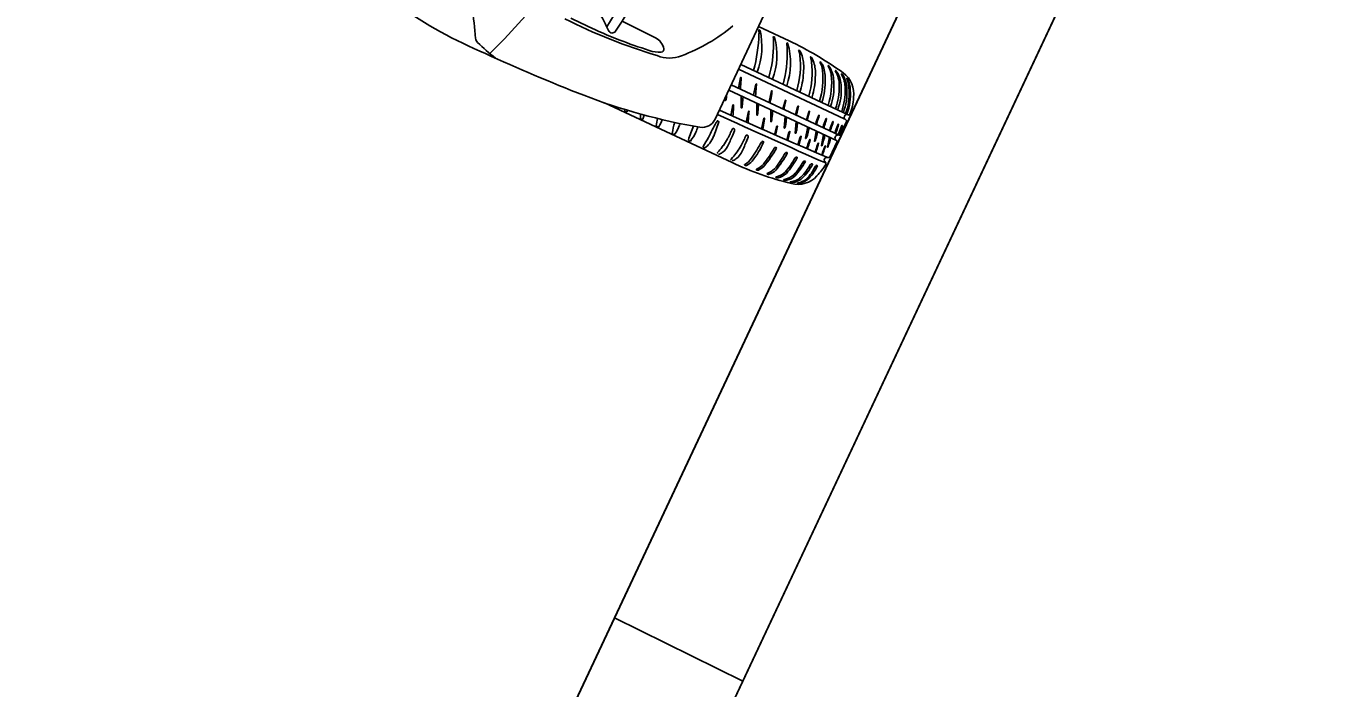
# Model space of a CAD drawing. Extents: x 14104283 to 14129344, y 8637090 to 8673339.
# Drawn here: x 14118232.63 to 14118262.8, y 8668507.75 to 8668523.17 of the extents above; entities that cross this region are included whole.
import ezdxf

# ---------------------------------------------------------------- set-up
doc = ezdxf.new("R2010")
doc.units = 0
for name, color, linetype in [('Cell', 7, 'Continuous'), ('Default', 7, 'Continuous'), ('TC_SubstrataExistingPavement', 7, 'Continuous'), ('Terrain', 7, 'Continuous')]:
    doc.layers.add(name, color=color, linetype=linetype)

msp = doc.modelspace()

# ---------------------------------------------------------------- linework, layer by layer
at = {"layer": 'Cell'}
for p, q in [((14118247.679, 8668525.66), (14118246.161, 8668523.145)), ((14118249.874, 8668523.535), (14118248.685, 8668520.996)), ((14118246.365, 8668523.045), (14118246.52, 8668523.279)), ((14118249.695, 8668523.153), (14118250.406, 8668522.82)), ((14118249.719, 8668523.076), (14118249.719, 8668523.076)), ((14118249.731, 8668523.063), (14118249.731, 8668523.063)), ((14118250.057, 8668522.916), (14118250.057, 8668522.916)), ((14118250.069, 8668522.905), (14118250.069, 8668522.905)), ((14118250.354, 8668522.757), (14118250.354, 8668522.757)), ((14118250.361, 8668522.774), (14118250.361, 8668522.774)), ((14118250.373, 8668522.762), (14118250.373, 8668522.762)), ((14118249.282, 8668522.271), (14118251.799, 8668521.092)), ((14118251.18, 8668522.266), (14118251.18, 8668522.266)), ((14118249.228, 8668521.72), (14118249.274, 8668521.964)), ((14118251.368, 8668522.179), (14118251.368, 8668522.179)), ((14118251.539, 8668522.066), (14118251.539, 8668522.066)), ((14118249.002, 8668521.674), (14118251.512, 8668520.498)), ((14118249.061, 8668521.798), (14118251.571, 8668520.622)), ((14118249.581, 8668521.561), (14118249.635, 8668521.814)), ((14118249.942, 8668521.401), (14118249.996, 8668521.653)), ((14118249.078, 8668519.984), (14118246.106, 8668521.376)), ((14118248.921, 8668521.501), (14118248.921, 8668521.436)), ((14118249.053, 8668521.084), (14118249.1, 8668521.327)), ((14118249.294, 8668521.537), (14118249.293, 8668521.262)), ((14118249.655, 8668521.368), (14118249.654, 8668521.093)), ((14118250.262, 8668521.235), (14118250.312, 8668521.414)), ((14118250.332, 8668521.432), (14118250.292, 8668521.257)), ((14118250.554, 8668521.098), (14118250.604, 8668521.277)), ((14118251.168, 8668521.388), (14118251.168, 8668521.388)), ((14118251.372, 8668521.292), (14118251.372, 8668521.292)), ((14118246.592, 8668521.175), (14118246.621, 8668521.162)), ((14118246.632, 8668521.166), (14118246.632, 8668521.166)), ((14118246.953, 8668521.006), (14118246.989, 8668520.99)), ((14118249.406, 8668520.925), (14118249.46, 8668521.177)), ((14118249.767, 8668520.765), (14118249.821, 8668521.017)), ((14118249.983, 8668521.214), (14118249.982, 8668520.94)), ((14118250.312, 8668521.06), (14118250.291, 8668520.792)), ((14118250.808, 8668520.979), (14118250.864, 8668521.158)), ((14118251.537, 8668521.215), (14118251.537, 8668521.215)), ((14118251.67, 8668521.153), (14118251.67, 8668521.153)), ((14118251.692, 8668521.006), (14118251.692, 8668521.006)), ((14118251.753, 8668521.114), (14118251.753, 8668521.114)), ((14118251.799, 8668521.092), (14118251.799, 8668521.092)), ((14118247.322, 8668520.833), (14118247.358, 8668520.817)), ((14118248.772, 8668520.935), (14118248.65, 8668520.596)), ((14118248.742, 8668520.954), (14118248.761, 8668520.944)), ((14118248.761, 8668520.944), (14118248.77, 8668520.94)), ((14118249.087, 8668520.61), (14118249.132, 8668520.722)), ((14118249.089, 8668520.772), (14118249.089, 8668520.772)), ((14118249.137, 8668520.757), (14118249.137, 8668520.757)), ((14118250.063, 8668520.634), (14118250.114, 8668520.813)), ((14118250.134, 8668520.831), (14118250.094, 8668520.656)), ((14118250.353, 8668520.508), (14118250.404, 8668520.686)), ((14118250.424, 8668520.704), (14118250.384, 8668520.53)), ((14118250.57, 8668520.939), (14118250.549, 8668520.671)), ((14118250.839, 8668520.813), (14118250.79, 8668520.553)), ((14118251.039, 8668520.719), (14118250.995, 8668520.486)), ((14118251.199, 8668520.796), (14118251.199, 8668520.796)), ((14118251.349, 8668520.726), (14118251.349, 8668520.726)), ((14118251.548, 8668520.633), (14118251.636, 8668520.847)), ((14118251.741, 8668520.943), (14118251.594, 8668520.629)), ((14118247.693, 8668520.655), (14118247.728, 8668520.638)), ((14118248.068, 8668520.495), (14118248.096, 8668520.482)), ((14118249.405, 8668520.46), (14118249.45, 8668520.573)), ((14118249.408, 8668520.623), (14118249.408, 8668520.623)), ((14118249.456, 8668520.608), (14118249.456, 8668520.608)), ((14118250.612, 8668520.397), (14118250.668, 8668520.575)), ((14118250.689, 8668520.593), (14118250.642, 8668520.418)), ((14118251.21, 8668520.639), (14118251.16, 8668520.38)), ((14118251.242, 8668520.624), (14118251.242, 8668520.624)), ((14118251.348, 8668520.575), (14118251.297, 8668520.343)), ((14118251.522, 8668520.476), (14118251.353, 8668520.113)), ((14118251.472, 8668520.668), (14118251.472, 8668520.668)), ((14118251.479, 8668520.53), (14118251.479, 8668520.53)), ((14118251.524, 8668520.627), (14118251.524, 8668520.627)), ((14118248.436, 8668520.326), (14118248.41, 8668520.338)), ((14118248.77, 8668520.249), (14118248.735, 8668520.211)), ((14118249.089, 8668520.1), (14118249.054, 8668520.061)), ((14118250.822, 8668520.306), (14118250.822, 8668520.306)), ((14118251.017, 8668520.224), (14118251.017, 8668520.224)), ((14118251.167, 8668520.16), (14118251.167, 8668520.16)), ((14118249.388, 8668519.917), (14118249.376, 8668519.922)), ((14118249.662, 8668519.806), (14118249.65, 8668519.812)), ((14118251.228, 8668520.02), (14118251.26, 8668519.975)), ((14118249.912, 8668519.708), (14118249.9, 8668519.713)), ((14118250.117, 8668519.629), (14118250.105, 8668519.634)), ((14118250.289, 8668519.57), (14118250.289, 8668519.57))]:
    msp.add_line(p, q, dxfattribs=at)
for points in [[(14118247.751, 8668525.371), (14118246.52, 8668523.279), (14118247.294, 8668522.889)], [(14118249.229, 8668522.157), (14118251.692, 8668521.006), (14118249.23, 8668522.16)], [(14118251.635, 8668522.051), (14118251.635, 8668522.051), (14118251.635, 8668522.051)], [(14118251.76, 8668521.947), (14118251.76, 8668521.947), (14118251.76, 8668521.947)], [(14118250.624, 8668521.295), (14118250.577, 8668521.088), (14118250.577, 8668521.088)], [(14118250.885, 8668521.176), (14118250.829, 8668520.97), (14118250.829, 8668520.97)], [(14118251.488, 8668520.596), (14118251.484, 8668520.587), (14118251.48, 8668520.578)], [(14118250.434, 8668519.522), (14118250.434, 8668519.522), (14118250.434, 8668519.522)], [(14118250.607, 8668519.501), (14118250.607, 8668519.501), (14118250.607, 8668519.501)]]:
    msp.add_lwpolyline(points, dxfattribs=at)
for centre, radius, start, end in [((14118228.099, 8668538.062), 21.83, 314.6271, 334.9105), ((14118247.481, 8668532.408), 10.72, 222.4622, 247.2441), ((14119035.017, 8668606.104), 796.272, 185.896084, 185.999511), ((14118243.63, 8668521.979), 2.787, 22.7628, 31.6555), ((14118251.418, 8668535.877), 14.011, 243.5708, 253.0579), ((14118257.636, 8668548.76), 28.241, 244.144, 245.6186), ((14118246.371, 8668526.476), 4.288, 290.952, 309.5042), ((14118243.26, 8668522.894), 0.154, 185.9995, 225.6874), ((14118247.223, 8668526.954), 5.828, 225.6874, 231.1294), ((14118249.433, 8668530.661), 8.369, 245.6186, 249.0788), ((14118246.285, 8668523.093), 0.0928, 202.7628, 328.8532), ((14118251.831, 8668536.933), 15.084, 249.0788, 251.9249), ((14118247.13, 8668522.563), 0.366, 11.1497, 63.2699), ((14118245.886, 8668523.113), 3.821, 345.1303, 357.9588), ((14118248.06, 8668522.687), 1.712, 339.6451, 12.6811), ((14118249.71, 8668523.068), 0.00986, 89.5183, 191.4245), ((14118249.401, 8668523.005), 0.305, 354.6299, 11.4245), ((14118249.709, 8668523.046), 0.032, 71.6615, 89.5183), ((14118249.708, 8668523.054), 0.0246, 21.1738, 62.1538), ((14118248.565, 8668522.494), 1.56, 338.6616, 15.2451), ((14118250.046, 8668522.908), 0.00986, 83.9625, 191.4616), ((14118249.52, 8668522.801), 0.527, 356.1113, 11.4616), ((14118250.041, 8668522.861), 0.0571, 74.0363, 83.9625), ((14118250.054, 8668522.9), 0.0163, 15.8694, 77.2881), ((14118247.016, 8668515.662), 7.92, 54.0355, 64.6567), ((14118260.332, 8668559.484), 40.683, 245.3039, 248.807), ((14118247.385, 8668523.312), 0.756, 251.9249, 273.3818), ((14118247.426, 8668522.621), 0.0638, 273.3818, 11.1497), ((14118247.124, 8668522.764), 2.922, 344.1382, 0.026), ((14118247.403, 8668522.557), 2.961, 345.3791, 1.1619), ((14118248.841, 8668522.301), 1.6, 340.6506, 16.7702), ((14118250.37, 8668522.76), 0.0163, 124.9468, 190.5293), ((14118249.056, 8668522.601), 1.307, 0.6987, 6.8741), ((14118250.357, 8668522.758), 0.0163, 15.8694, 77.2881), ((14118248.665, 8668522.248), 2.007, 343.0027, 6.8109), ((14118250.636, 8668522.594), 0.00765, 65.4326, 207.3816), ((14118250.401, 8668522.473), 0.257, 3.0055, 27.3816), ((14118250.622, 8668522.564), 0.0405, 30.9681, 65.4326), ((14118250.156, 8668522.284), 0.585, 14.6725, 30.9681), ((14118247.624, 8668523.203), 0.784, 248.3728, 290.952), ((14118246.881, 8668523.067), 2.529, 341.6697, 341.7348), ((14118249.905, 8668522.219), 0.843, 353.9649, 14.6725), ((14118248.95, 8668522.092), 1.994, 343.6497, 6.9209), ((14118250.908, 8668522.44), 0.00765, 65.4326, 207.3816), ((14118250.673, 8668522.318), 0.257, 3.0055, 27.3816), ((14118250.894, 8668522.41), 0.0405, 30.9681, 65.4326), ((14118250.428, 8668522.13), 0.585, 14.6725, 30.9681), ((14118250.178, 8668522.065), 0.843, 353.9649, 14.6725), ((14118251.132, 8668522.323), 0.00765, 65.4326, 207.3816), ((14118250.734, 8668522.093), 0.452, 4.348, 30.022), ((14118250.933, 8668522.139), 0.278, 27.1237, 43.366), ((14118250.545, 8668521.973), 0.7, 356.685, 24.749), ((14118251.32, 8668522.236), 0.00765, 65.4326, 207.3816), ((14118250.88, 8668521.956), 0.514, 8.5159, 32.5903), ((14118251.121, 8668522.052), 0.278, 27.1237, 43.366), ((14118240.05, 8668522.538), 9.259, 354.8117, 356.0961), ((14118249.281, 8668521.963), 0.00664, 3.7294, 170.2322), ((14118248.992, 8668521.937), 0.297, 354.459, 5.1238), ((14118249.006, 8668522.171), 1.738, 343.3415, 358.6536), ((14118249.279, 8668522.017), 1.738, 343.3415, 358.6536), ((14118249.411, 8668521.938), 1.783, 342.8675, 6.1), ((14118249.863, 8668521.845), 1.384, 340.6928, 3.6166), ((14118249.615, 8668521.842), 1.783, 342.8675, 6.1), ((14118250.699, 8668521.844), 0.749, 359.4385, 26.563), ((14118251.49, 8668522.123), 0.00765, 65.4326, 207.3816), ((14118250.949, 8668521.797), 0.624, 358.0093, 31.1345), ((14118251.291, 8668521.939), 0.278, 27.1237, 43.366), ((14118251.001, 8668521.765), 0.616, 359.2939, 29.2203), ((14118251.63, 8668522.047), 0.00572, 36.8791, 203.0623), ((14118251.065, 8668521.722), 0.647, 358.9559, 29.9716), ((14118251.158, 8668521.7), 0.592, 359.5436, 36.3254), ((14118251.315, 8668521.587), 0.6, 351.6392, 54.0355), ((14118251.755, 8668521.944), 0.00572, 36.8791, 203.0623), ((14118251.035, 8668521.655), 0.77, 0.5457, 21.8369), ((14118251.209, 8668521.659), 0.622, 1.1023, 27.5961), ((14118240.403, 8668522.382), 9.259, 354.7923, 356.0961), ((14118249.641, 8668521.812), 0.00664, 3.7294, 170.2322), ((14118249.283, 8668521.824), 0.365, 348.612, 358.2283), ((14118246.407, 8668522.104), 3.631, 348.6486, 351.8845), ((14118250.002, 8668521.652), 0.00664, 3.7294, 170.2322), ((14118249.644, 8668521.664), 0.365, 348.612, 358.2283), ((14118248.131, 8668522.517), 2.677, 340.6083, 341.6312), ((14118250.067, 8668521.75), 1.384, 340.6928, 3.6166), ((14118249.962, 8668521.751), 1.611, 341.4, 0.8381), ((14118250.362, 8668521.665), 1.259, 339.0326, 4.1957), ((14118250.136, 8668521.67), 1.576, 341.5438, 1.4549), ((14118250.494, 8668521.603), 1.259, 339.0326, 4.1957), ((14118250.456, 8668521.598), 1.351, 339.6387, 2.7336), ((14118250.488, 8668521.573), 1.346, 340.0454, 4.1856), ((14118250.66, 8668534.559), 13.948, 248.8363, 260.37), ((14118248.928, 8668521.436), 0.00664, 179.8, 346.3028), ((14118248.372, 8668521.572), 0.579, 346.3028, 353.9362), ((14118239.74, 8668522.489), 9.259, 353.9362, 354.3041), ((14118249.106, 8668521.326), 0.00664, 3.7294, 170.2322), ((14118248.817, 8668521.3), 0.297, 354.459, 5.1238), ((14118248.743, 8668521.398), 0.579, 346.3028, 353.9362), ((14118240.112, 8668522.315), 9.259, 353.9362, 355.0567), ((14118240.473, 8668522.145), 9.259, 353.9362, 355.0567), ((14118250.857, 8668521.213), 0.581, 157.5106, 159.7883), ((14118250.326, 8668521.433), 0.00625, 347.7815, 159.5759), ((14118251.149, 8668521.076), 0.581, 157.5106, 159.7883), ((14118250.618, 8668521.296), 0.00625, 347.7815, 159.5759), ((14118248.403, 8668522.362), 2.677, 341.1252, 341.6312), ((14118250.905, 8668521.525), 1.004, 335.1035, 358.5581), ((14118247.783, 8668521.267), 1.201, 182.1851, 183.9249), ((14118246.596, 8668521.185), 0.0109, 182.4243, 249.5951), ((14118246.624, 8668521.171), 0.00943, 245.8702, 327.0238), ((14118240.795, 8668522.625), 6.017, 345.9619, 346.3282), ((14118248.139, 8668521.073), 1.195, 177.9538, 182.8129), ((14118246.954, 8668521.014), 0.00792, 176.0515, 265.2261), ((14118246.993, 8668520.998), 0.00943, 245.8702, 327.0238), ((14118184.863, 8668539.923), 64.957, 343.0573, 343.14855), ((14118248.416, 8668520.766), 1.104, 167.0663, 176.0515), ((14118246.644, 8668521.291), 0.865, 327.0238, 339.2932), ((14118248.383, 8668521.137), 0.333, 260.37, 334.8976), ((14118323.444, 8668684.371), 179.546, 245.41191, 246.29437), ((14118296.578, 8668627.09), 116.172, 245.70598, 247.06608), ((14118239.875, 8668521.902), 9.259, 354.8117, 356.0961), ((14118249.299, 8668521.262), 0.00664, 179.8, 346.3028), ((14118240.229, 8668521.746), 9.259, 354.7923, 356.0961), ((14118249.467, 8668521.176), 0.00664, 3.7294, 170.2322), ((14118249.109, 8668521.188), 0.365, 348.612, 358.2283), ((14118249.661, 8668521.093), 0.00664, 179.8, 346.3028), ((14118249.105, 8668521.229), 0.579, 346.3028, 353.9362), ((14118249.828, 8668521.016), 0.00664, 3.7294, 170.2322), ((14118249.469, 8668521.027), 0.365, 348.612, 358.2283), ((14118249.432, 8668521.075), 0.579, 346.3028, 353.9362), ((14118240.801, 8668521.992), 9.259, 353.9362, 355.0567), ((14118250.09, 8668521.302), 0.208, 338.5085, 347.4287), ((14118241.121, 8668521.842), 9.259, 354.1453, 355.0567), ((14118251.409, 8668520.957), 0.581, 157.5106, 159.7883), ((14118250.879, 8668521.177), 0.00625, 347.7815, 159.5759), ((14118253.627, 8668520.032), 2.74, 157.3723, 160.8407), ((14118238.968, 8668524.794), 12.694, 342.2558, 342.998), ((14118251.102, 8668521.084), 0.00474, 339.7631, 154.076), ((14118253.799, 8668519.955), 2.74, 157.3723, 160.8407), ((14118239.14, 8668524.717), 12.694, 342.2558, 342.998), ((14118251.274, 8668521.007), 0.00474, 339.7631, 154.076), ((14118251.785, 8668521.023), 0.0949, 121.1586, 190.3867), ((14118251.17, 8668520.188), 0.97, 54.8034, 57.4469), ((14118251.711, 8668520.954), 0.0328, 339.6471, 55.1776), ((14118251.742, 8668520.971), 0.134, 64.9154, 92.5316), ((14118251.8, 8668521.109), 0.0171, 265.5188, 334.9871), ((14118247.323, 8668520.841), 0.00792, 176.0515, 265.2261), ((14118247.362, 8668520.826), 0.00943, 245.8702, 327.0238), ((14118248.784, 8668520.544), 1.104, 160.1139, 173.7622), ((14118247.034, 8668521.14), 0.865, 324.7345, 341.042), ((14118243.827, 8668522.242), 4.256, 341.042, 341.5484), ((14118250, 8668519.983), 2.007, 154.9219, 164.8567), ((14118247.436, 8668521.029), 0.865, 320.9847, 337.2922), ((14118244.308, 8668522.338), 4.256, 337.2922, 339.0497), ((14118253.95, 8668517.926), 6.032, 150.2843, 153.9944), ((14118250.52, 8668519.884), 2.084, 149.1592, 150.2843), ((14118248.738, 8668520.948), 0.00755, 55.4551, 149.1592), ((14118248.768, 8668520.936), 0.00438, 344.8899, 64.084), ((14118245.592, 8668522.401), 3.858, 331.0481, 335.0142), ((14118249.106, 8668520.741), 0.0353, 28.0012, 118.3212), ((14118249.015, 8668520.759), 0.122, 342.3747, 359.2419), ((14118246.232, 8668521.468), 3.631, 348.6486, 351.8845), ((14118249.988, 8668520.94), 0.00664, 179.8, 346.3028), ((14118250.658, 8668520.612), 0.581, 157.5106, 159.7883), ((14118250.128, 8668520.832), 0.00625, 347.7815, 159.5759), ((14118250.298, 8668520.792), 0.00664, 179.8, 346.3028), ((14118249.964, 8668520.935), 0.37, 336.9432, 354.1463), ((14118250.948, 8668520.486), 0.581, 157.5106, 159.7883), ((14118250.418, 8668520.706), 0.00625, 347.7815, 159.5759), ((14118250.555, 8668520.671), 0.00664, 179.8, 346.3028), ((14118250.221, 8668520.815), 0.37, 336.9432, 354.1463), ((14118241.379, 8668521.721), 9.259, 354.1453, 355.0567), ((14118241.791, 8668522.605), 9.259, 347.835, 348.7464), ((14118251.395, 8668520.81), 0.376, 161.0872, 169.4986), ((14118241.996, 8668522.538), 9.259, 347.835, 348.5775), ((14118251.236, 8668520.884), 0.183, 166.7517, 186.014), ((14118251.421, 8668520.783), 0.222, 161.2812, 176.5509), ((14118251.383, 8668520.798), 0.162, 161.8764, 184.4275), ((14118255.163, 8668519.633), 3.968, 163.1561, 163.9976), ((14118253.954, 8668519.883), 2.74, 157.3723, 160.8407), ((14118251.869, 8668520.602), 0.516, 160.2744, 167.0686), ((14118239.294, 8668524.645), 12.694, 342.2558, 342.998), ((14118251.429, 8668520.935), 0.00474, 339.7631, 154.076), ((14118252.382, 8668520.398), 0.949, 159.9414, 163.4442), ((14118253.061, 8668520.158), 1.649, 160.1684, 162.28), ((14118254.079, 8668519.824), 2.74, 157.3723, 160.8407), ((14118239.42, 8668524.586), 12.694, 342.2558, 342.998), ((14118251.554, 8668520.876), 0.00474, 339.7631, 154.076), ((14118177.477, 8668548.884), 79.293, 339.12205, 339.28987), ((14118251.641, 8668520.845), 0.00559, 336.2671, 159.0912), ((14118247.694, 8668520.663), 0.00792, 173.7622, 262.9368), ((14118247.733, 8668520.646), 0.00943, 243.5809, 324.7345), ((14118248.073, 8668520.504), 0.0104, 159.592, 240.6316), ((14118248.1, 8668520.49), 0.00943, 239.8311, 320.9847), ((14118246.914, 8668521.359), 1.796, 326.2072, 333.9944), ((14118248.033, 8668520.863), 0.678, 307.7181, 320.6919), ((14118248.129, 8668520.784), 0.553, 320.6919, 340.1668), ((14118247.768, 8668521.144), 1.343, 318.2162, 325.4703), ((14118247.37, 8668521.418), 1.827, 325.4703, 331.0481), ((14118246.717, 8668521.556), 2.551, 331.9414, 338.2324), ((14118247.689, 8668521.269), 1.827, 325.4703, 331.0481), ((14118245.911, 8668522.252), 3.858, 331.0481, 335.0142), ((14118247.036, 8668521.406), 2.551, 331.9414, 338.2324), ((14118249.425, 8668520.591), 0.0353, 28.0012, 118.3212), ((14118249.334, 8668520.61), 0.122, 342.3747, 359.2419), ((14118245.693, 8668522.704), 4.646, 325.7329, 331.1218), ((14118248.278, 8668521.082), 1.655, 320.0809, 338.0009), ((14118249.794, 8668520.443), 0.0372, 81.8427, 151.1218), ((14118249.797, 8668520.464), 0.0155, 352.9518, 81.8427), ((14118249.891, 8668520.701), 0.208, 338.5085, 347.4287), ((14118250.181, 8668520.575), 0.208, 338.5085, 347.4287), ((14118250.439, 8668520.464), 0.208, 338.5085, 347.4287), ((14118251.213, 8668520.375), 0.581, 157.5106, 159.7883), ((14118250.683, 8668520.594), 0.00625, 347.7815, 159.5759), ((14118250.796, 8668520.552), 0.00664, 173.4897, 339.9926), ((14118250.48, 8668520.731), 0.37, 330.6329, 347.836), ((14118253.42, 8668519.466), 2.74, 157.3723, 160.8407), ((14118238.76, 8668524.228), 12.694, 342.2558, 342.998), ((14118250.895, 8668520.518), 0.00474, 339.7631, 154.076), ((14118251.002, 8668520.485), 0.00664, 173.4897, 339.9926), ((14118250.685, 8668520.665), 0.37, 330.6329, 347.836), ((14118253.615, 8668519.383), 2.74, 157.3723, 160.8407), ((14118238.955, 8668524.145), 12.694, 342.2558, 342.998), ((14118251.09, 8668520.435), 0.00474, 339.7631, 154.076), ((14118251.166, 8668520.379), 0.00664, 173.4897, 339.9926), ((14118249.012, 8668521.113), 2.283, 341.1791, 347.6355), ((14118253.772, 8668519.317), 2.74, 157.3723, 160.8407), ((14118251.247, 8668520.369), 0.00474, 339.7631, 154.076), ((14118249.476, 8668521.003), 1.948, 340.1067, 346.9404), ((14118251.529, 8668520.553), 0.0553, 154.0411, 204.6322), ((14118251.547, 8668520.566), 0.0765, 207.6305, 243.1878), ((14118251.539, 8668520.573), 0.0553, 105.163, 155.7541), ((14118251.504, 8668520.48), 0.0192, 345.5961, 63.1878), ((14118251.54, 8668520.552), 0.0765, 66.6073, 102.1647), ((14118251.578, 8668520.64), 0.0192, 246.6073, 324.1991), ((14118248.419, 8668520.351), 0.0154, 142.9869, 236.8619), ((14118248.442, 8668520.338), 0.0133, 245.4516, 296.9951), ((14118248.75, 8668520.204), 0.0161, 153.4583, 225.2551), ((14118248.772, 8668520.22), 0.0388, 252.9212, 291.557), ((14118248.675, 8668520.466), 0.304, 291.557, 310.0553), ((14118248.604, 8668520.55), 0.414, 310.0553, 331.9414), ((14118248.087, 8668520.995), 1.343, 318.2162, 325.4703), ((14118248.993, 8668520.317), 0.304, 291.557, 310.0553), ((14118248.923, 8668520.401), 0.414, 310.0553, 331.9414), ((14118249.116, 8668520.372), 0.504, 300.8771, 325.7329), ((14118248.247, 8668521.282), 2.052, 319.7662, 332.0567), ((14118248.118, 8668521.387), 2.261, 318.6736, 331.8889), ((14118250.093, 8668520.303), 0.0372, 81.8427, 151.1218), ((14118248.5, 8668521.164), 2.052, 319.7662, 332.0567), ((14118248.37, 8668521.269), 2.261, 319.7662, 331.8889), ((14118250.096, 8668520.324), 0.0155, 352.9518, 81.8427), ((14118248.742, 8668521.108), 2.07, 319.2949, 330.6229), ((14118250.346, 8668520.184), 0.0372, 81.8427, 151.1218), ((14118248.613, 8668521.214), 2.278, 319.4096, 330.5693), ((14118250.349, 8668520.206), 0.0155, 352.9518, 81.8427), ((14118250.579, 8668520.075), 0.0372, 81.8427, 151.1218), ((14118250.582, 8668520.097), 0.0155, 352.9518, 81.8427), ((14118250.936, 8668520.318), 0.115, 155.8685, 185.8853), ((14118251.028, 8668520.318), 0.183, 166.7517, 186.7399), ((14118251.131, 8668520.236), 0.115, 155.8685, 185.8853), ((14118251.223, 8668520.235), 0.183, 166.7517, 186.7399), ((14118254.981, 8668519.067), 3.968, 163.1561, 163.9976), ((14118252.001, 8668519.986), 0.83, 164.3066, 168.4985), ((14118239.112, 8668524.079), 12.694, 342.2558, 342.998), ((14118251.266, 8668520.046), 0.0459, 143.2451, 214.8998), ((14118251.324, 8668520.003), 0.119, 126.0994, 143.2451), ((14118251.28, 8668520.064), 0.0426, 89.6131, 126.0994), ((14118251.279, 8668520.035), 0.0719, 65.2508, 89.6131), ((14118251.303, 8668520.343), 0.00566, 181.7405, 329.8623), ((14118251.324, 8668520.13), 0.0328, 243.3181, 330.1481), ((14118249.069, 8668520.054), 0.0161, 153.4583, 225.2551), ((14118252.407, 8668527.17), 7.92, 245.1384, 255.7597), ((14118249.091, 8668520.07), 0.0388, 252.9212, 291.557), ((14118249.38, 8668519.931), 0.00986, 120.8771, 247.6988), ((14118249.4, 8668519.947), 0.0323, 248.4021, 294.825), ((14118249.252, 8668520.267), 0.384, 294.825, 320.0809), ((14118249.654, 8668519.82), 0.00986, 120.8771, 247.6988), ((14118249.453, 8668520.254), 0.468, 294.7679, 320.5654), ((14118249.671, 8668519.867), 0.0612, 262.1661, 292.2806), ((14118249.402, 8668520.361), 0.623, 297.92, 311.5293), ((14118249.758, 8668520.135), 0.428, 289.122, 316.0987), ((14118249.834, 8668520.053), 0.358, 287.7992, 317.0162), ((14118249.212, 8668520.875), 1.756, 317.9453, 330.2449), ((14118249.087, 8668520.978), 1.958, 318.1822, 330.2189), ((14118249.789, 8668520.543), 1.266, 314.6427, 331.436), ((14118249.82, 8668520.547), 1.285, 313.6736, 331.7997), ((14118250.769, 8668519.986), 0.0372, 81.8427, 151.1218), ((14118250.772, 8668520.008), 0.0155, 352.9518, 81.8427), ((14118250.03, 8668520.376), 1.099, 315.027, 334.4394), ((14118250.154, 8668520.32), 1, 312.3781, 335.6281), ((14118250.934, 8668519.92), 0.0372, 81.8427, 151.1218), ((14118250.937, 8668519.941), 0.0155, 352.9518, 81.8427), ((14118251.055, 8668519.884), 0.0372, 86.5995, 151.1218), ((14118249.867, 8668520.804), 1.638, 316.4168, 328.2771), ((14118251.055, 8668519.911), 0.0101, 338.7595, 81.808), ((14118251.236, 8668519.958), 0.0296, 328.9118, 34.8998), ((14118249.904, 8668519.722), 0.00986, 120.8771, 247.6988), ((14118249.92, 8668519.769), 0.0612, 262.1661, 292.2806), ((14118250.109, 8668519.643), 0.00986, 120.8771, 247.6988), ((14118250.04, 8668520.03), 0.384, 279.5235, 314.929), ((14118250.126, 8668519.742), 0.113, 265.6357, 283.1664), ((14118250.097, 8668519.97), 0.342, 279.2473, 315.9721), ((14118250.292, 8668519.579), 0.00986, 120.8771, 247.6988), ((14118250.21, 8668520.034), 0.453, 279.792, 312.384), ((14118250.311, 8668519.68), 0.112, 258.3541, 290.5425), ((14118250.299, 8668519.924), 0.353, 278.4053, 314.5895), ((14118250.438, 8668519.528), 0.00766, 96.7185, 238.065), ((14118250.457, 8668519.894), 0.373, 266.4423, 312.1026), ((14118250.392, 8668519.965), 0.432, 275.9361, 311.5641), ((14118250.607, 8668520.075), 0.6, 255.7597, 318.156), ((14118250.609, 8668519.506), 0.00498, 108.614, 253.289), ((14118250.557, 8668519.898), 0.39, 277.4429, 310.0749), ((14118250.597, 8668519.873), 0.371, 271.5277, 308.352)]:
    msp.add_arc(centre, radius, start, end, dxfattribs=at)
at = {"layer": 'Default'}
for points in [[(14118246.342, 8668509.382), (14118261.741, 8668542.161), (14118287.169, 8668596.289), (14118290.157, 8668594.812), (14118249.33, 8668507.905)], [(14118174.887, 8668349.439), (14118236.501, 8668480.596), (14118249.33, 8668507.905), (14118246.342, 8668509.382), (14118233.513, 8668482.073), (14118171.899, 8668350.916)]]:
    msp.add_lwpolyline(points, close=True, dxfattribs=at)
at = {"layer": 'TC_SubstrataExistingPavement'}
msp.add_lwpolyline([(14118289.969, 8668602.249), (14118292.957, 8668600.772), (14118236.501, 8668480.596), (14118233.513, 8668482.073)], dxfattribs=at)
at = {"layer": 'Terrain'}
msp.add_line((14118233.513, 8668482.073), (14118289.969, 8668602.249), dxfattribs=at)

doc.saveas('drawing.dxf')
